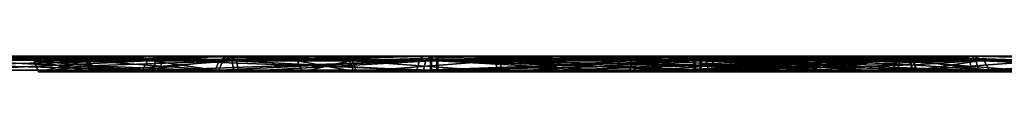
# Model space of a CAD drawing. Header units: millimetres. Extents: x -150 to 150, y -85 to 1149.
# Tile 604 of 656: x -56.286 to -54.4183, y 1014.37 to 1014.4. Entities that reach past the tile are written whole.
import ezdxf

# ---------------------------------------------------------------- set-up
doc = ezdxf.new("R2010")
doc.units = ezdxf.units.MM
doc.header["$LTSCALE"] = 21.359881
for name, color, linetype in [('4618', 7, 'CONTINUOUS'), ('4619', 7, 'CONTINUOUS'), ('4620', 7, 'CONTINUOUS'), ('4621', 7, 'CONTINUOUS'), ('4622', 7, 'CONTINUOUS'), ('4623', 7, 'CONTINUOUS'), ('4624', 7, 'CONTINUOUS'), ('4625', 7, 'CONTINUOUS'), ('4659', 7, 'CONTINUOUS'), ('4660', 7, 'CONTINUOUS'), ('4661', 7, 'CONTINUOUS'), ('4662', 7, 'CONTINUOUS'), ('4663', 7, 'CONTINUOUS'), ('4664', 7, 'CONTINUOUS'), ('4665', 7, 'CONTINUOUS'), ('4666', 7, 'CONTINUOUS'), ('8841', 7, 'CONTINUOUS'), ('8842', 7, 'CONTINUOUS'), ('8843', 7, 'CONTINUOUS'), ('8844', 7, 'CONTINUOUS'), ('8845', 7, 'CONTINUOUS'), ('8846', 7, 'CONTINUOUS'), ('8847', 7, 'CONTINUOUS'), ('8848', 7, 'CONTINUOUS')]:
    doc.layers.add(name, color=color, linetype=linetype)

msp = doc.modelspace()

# ---------------------------------------------------------------- linework, layer by layer
at = {"layer": '4618', "linetype": 'CONTINUOUS'}
for points in [[(-56.2588, 1014.3912, 203.8661), (-56.1596, 1014.3912, 204.2462), (-56.25, 1014.37, 203.8662), (-56.2588, 1014.3912, 203.8661)], [(-56.1546, 1014.3912, 203.4874), (-56.2588, 1014.3912, 203.8661), (-56.147, 1014.37, 203.4918), (-56.1546, 1014.3912, 203.4874)], [(-56.147, 1014.37, 203.4918), (-56.2588, 1014.3912, 203.8661), (-56.25, 1014.37, 203.8662), (-56.147, 1014.37, 203.4918)], [(-56.1596, 1014.3912, 204.2462), (-56.154, 1014.3815, 204.243), (-56.25, 1014.37, 203.8662), (-56.1596, 1014.3912, 204.2462)], [(-55.875, 1014.3912, 203.2115), (-56.1546, 1014.3912, 203.4874), (-55.8707, 1014.37, 203.2192), (-55.875, 1014.3912, 203.2115)], [(-55.8707, 1014.37, 203.2192), (-56.1546, 1014.3912, 203.4874), (-56.147, 1014.37, 203.4918), (-55.8707, 1014.37, 203.2192)], [(-55.4949, 1014.3912, 203.1124), (-55.875, 1014.3912, 203.2115), (-55.495, 1014.37, 203.1212), (-55.4949, 1014.3912, 203.1124)], [(-55.495, 1014.37, 203.1212), (-55.875, 1014.3912, 203.2115), (-55.8707, 1014.37, 203.2192), (-55.495, 1014.37, 203.1212)], [(-55.1207, 1014.37, 203.2242), (-55.4949, 1014.3912, 203.1124), (-55.495, 1014.37, 203.1212), (-55.1207, 1014.37, 203.2242)], [(-55.1162, 1014.3912, 203.2166), (-55.4949, 1014.3912, 203.1124), (-55.1207, 1014.37, 203.2242), (-55.1162, 1014.3912, 203.2166)], [(-54.848, 1014.37, 203.5005), (-55.1162, 1014.3912, 203.2166), (-55.1207, 1014.37, 203.2242), (-54.848, 1014.37, 203.5005)], [(-54.8404, 1014.3912, 203.4962), (-55.1162, 1014.3912, 203.2166), (-54.846, 1014.3815, 203.4994), (-54.8404, 1014.3912, 203.4962)], [(-54.846, 1014.3815, 203.4994), (-55.1162, 1014.3912, 203.2166), (-54.848, 1014.37, 203.5005), (-54.846, 1014.3815, 203.4994)], [(-56.154, 1014.3815, 204.243), (-56.152, 1014.37, 204.2418), (-56.25, 1014.37, 203.8662), (-56.154, 1014.3815, 204.243)]]:
    msp.add_3dface(points, dxfattribs=at)
at = {"layer": '4619', "linetype": 'CONTINUOUS'}
for points in [[(-56.2588, 1014.3912, 203.8661), (-56.1546, 1014.3912, 203.4874), (-56.28, 1014.4, 203.8658), (-56.2588, 1014.3912, 203.8661)], [(-56.1781, 1014.4, 204.2567), (-56.2588, 1014.3912, 203.8661), (-56.28, 1014.4, 203.8658), (-56.1781, 1014.4, 204.2567)], [(-56.28, 1014.4, 203.8658), (-56.1546, 1014.3912, 203.4874), (-56.1736, 1014.4, 203.4779), (-56.28, 1014.4, 203.8658)], [(-56.2588, 1014.3912, 203.8661), (-56.1781, 1014.4, 204.2567), (-56.1681, 1014.3977, 204.251), (-56.2588, 1014.3912, 203.8661)], [(-56.1596, 1014.3912, 204.2462), (-56.2588, 1014.3912, 203.8661), (-56.1681, 1014.3977, 204.251), (-56.1596, 1014.3912, 204.2462)], [(-56.1736, 1014.4, 203.4779), (-56.1546, 1014.3912, 203.4874), (-55.8866, 1014.4, 203.1937), (-56.1736, 1014.4, 203.4779)], [(-56.1546, 1014.3912, 203.4874), (-55.875, 1014.3912, 203.2115), (-55.8866, 1014.4, 203.1937), (-56.1546, 1014.3912, 203.4874)], [(-55.8866, 1014.4, 203.1937), (-55.875, 1014.3912, 203.2115), (-55.4969, 1014.4, 203.0912), (-55.8866, 1014.4, 203.1937)], [(-55.875, 1014.3912, 203.2115), (-55.4949, 1014.3912, 203.1124), (-55.4969, 1014.4, 203.0912), (-55.875, 1014.3912, 203.2115)], [(-55.4969, 1014.4, 203.0912), (-55.4949, 1014.3912, 203.1124), (-55.1076, 1014.4, 203.1971), (-55.4969, 1014.4, 203.0912)], [(-55.4949, 1014.3912, 203.1124), (-55.1162, 1014.3912, 203.2166), (-55.1076, 1014.4, 203.1971), (-55.4949, 1014.3912, 203.1124)], [(-55.1162, 1014.3912, 203.2166), (-54.8404, 1014.3912, 203.4962), (-54.9455, 1014.4, 203.3226), (-55.1162, 1014.3912, 203.2166)], [(-55.1076, 1014.4, 203.1971), (-55.1162, 1014.3912, 203.2166), (-54.9455, 1014.4, 203.3226), (-55.1076, 1014.4, 203.1971)], [(-54.9455, 1014.4, 203.3226), (-54.8404, 1014.3912, 203.4962), (-54.8319, 1014.3977, 203.4914), (-54.9455, 1014.4, 203.3226)], [(-54.8219, 1014.4, 203.4857), (-54.9455, 1014.4, 203.3226), (-54.8319, 1014.3977, 203.4914), (-54.8219, 1014.4, 203.4857)]]:
    msp.add_3dface(points, dxfattribs=at)
at = {"layer": '4620', "linetype": 'CONTINUOUS'}
for points in [[(-56.154, 1014.3815, 204.243), (-56.1596, 1014.3912, 204.2462), (-55.8838, 1014.3912, 204.5258), (-56.154, 1014.3815, 204.243)], [(-56.152, 1014.37, 204.2418), (-56.154, 1014.3815, 204.243), (-55.8838, 1014.3912, 204.5258), (-56.152, 1014.37, 204.2418)], [(-56.152, 1014.37, 204.2418), (-55.8838, 1014.3912, 204.5258), (-55.8793, 1014.37, 204.5182), (-56.152, 1014.37, 204.2418)], [(-55.8838, 1014.3912, 204.5258), (-55.5051, 1014.3912, 204.63), (-55.8793, 1014.37, 204.5182), (-55.8838, 1014.3912, 204.5258)], [(-55.8793, 1014.37, 204.5182), (-55.5051, 1014.3912, 204.63), (-55.505, 1014.37, 204.6212), (-55.8793, 1014.37, 204.5182)], [(-55.5051, 1014.3912, 204.63), (-55.125, 1014.3912, 204.5308), (-55.505, 1014.37, 204.6212), (-55.5051, 1014.3912, 204.63)], [(-55.505, 1014.37, 204.6212), (-55.125, 1014.3912, 204.5308), (-55.1293, 1014.37, 204.5232), (-55.505, 1014.37, 204.6212)], [(-55.125, 1014.3912, 204.5308), (-54.8454, 1014.3912, 204.255), (-55.1293, 1014.37, 204.5232), (-55.125, 1014.3912, 204.5308)], [(-55.1293, 1014.37, 204.5232), (-54.8454, 1014.3912, 204.255), (-54.853, 1014.37, 204.2505), (-55.1293, 1014.37, 204.5232)], [(-54.8454, 1014.3912, 204.255), (-54.7412, 1014.3912, 203.8763), (-54.853, 1014.37, 204.2505), (-54.8454, 1014.3912, 204.255)], [(-54.853, 1014.37, 204.2505), (-54.7412, 1014.3912, 203.8763), (-54.75, 1014.37, 203.8762), (-54.853, 1014.37, 204.2505)], [(-54.8404, 1014.3912, 203.4962), (-54.846, 1014.3815, 203.4994), (-54.75, 1014.37, 203.8762), (-54.8404, 1014.3912, 203.4962)], [(-54.7412, 1014.3912, 203.8763), (-54.8404, 1014.3912, 203.4962), (-54.75, 1014.37, 203.8762), (-54.7412, 1014.3912, 203.8763)], [(-54.846, 1014.3815, 203.4994), (-54.848, 1014.37, 203.5005), (-54.75, 1014.37, 203.8762), (-54.846, 1014.3815, 203.4994)]]:
    msp.add_3dface(points, dxfattribs=at)
at = {"layer": '4621', "linetype": 'CONTINUOUS'}
for points in [[(-56.1681, 1014.3977, 204.251), (-56.1781, 1014.4, 204.2567), (-56.0545, 1014.4, 204.4198), (-56.1681, 1014.3977, 204.251)], [(-56.1596, 1014.3912, 204.2462), (-56.1681, 1014.3977, 204.251), (-56.0545, 1014.4, 204.4198), (-56.1596, 1014.3912, 204.2462)], [(-55.8838, 1014.3912, 204.5258), (-56.1596, 1014.3912, 204.2462), (-56.0545, 1014.4, 204.4198), (-55.8838, 1014.3912, 204.5258)], [(-55.8924, 1014.4, 204.5453), (-55.8838, 1014.3912, 204.5258), (-56.0545, 1014.4, 204.4198), (-55.8924, 1014.4, 204.5453)], [(-55.5051, 1014.3912, 204.63), (-55.8838, 1014.3912, 204.5258), (-55.8924, 1014.4, 204.5453), (-55.5051, 1014.3912, 204.63)], [(-55.5031, 1014.4, 204.6512), (-55.5051, 1014.3912, 204.63), (-55.8924, 1014.4, 204.5453), (-55.5031, 1014.4, 204.6512)], [(-55.125, 1014.3912, 204.5308), (-55.5051, 1014.3912, 204.63), (-55.5031, 1014.4, 204.6512), (-55.125, 1014.3912, 204.5308)], [(-55.1134, 1014.4, 204.5486), (-55.125, 1014.3912, 204.5308), (-55.5031, 1014.4, 204.6512), (-55.1134, 1014.4, 204.5486)], [(-54.8454, 1014.3912, 204.255), (-55.125, 1014.3912, 204.5308), (-55.1134, 1014.4, 204.5486), (-54.8454, 1014.3912, 204.255)], [(-54.8264, 1014.4, 204.2645), (-54.8454, 1014.3912, 204.255), (-55.1134, 1014.4, 204.5486), (-54.8264, 1014.4, 204.2645)], [(-54.7412, 1014.3912, 203.8763), (-54.8454, 1014.3912, 204.255), (-54.72, 1014.4, 203.8765), (-54.7412, 1014.3912, 203.8763)], [(-54.72, 1014.4, 203.8765), (-54.8454, 1014.3912, 204.255), (-54.8264, 1014.4, 204.2645), (-54.72, 1014.4, 203.8765)], [(-54.8319, 1014.3977, 203.4914), (-54.8404, 1014.3912, 203.4962), (-54.7412, 1014.3912, 203.8763), (-54.8319, 1014.3977, 203.4914)], [(-54.8219, 1014.4, 203.4857), (-54.8319, 1014.3977, 203.4914), (-54.7412, 1014.3912, 203.8763), (-54.8219, 1014.4, 203.4857)], [(-54.8219, 1014.4, 203.4857), (-54.7412, 1014.3912, 203.8763), (-54.72, 1014.4, 203.8765), (-54.8219, 1014.4, 203.4857)]]:
    msp.add_3dface(points, dxfattribs=at)
at = {"layer": '4622', "linetype": 'CONTINUOUS'}
for points in [[(-56.3998, 1014.3923, 203.3436), (-56.0155, 1014.3923, 202.9644), (-56.4083, 1014.3733, 203.3387), (-56.3998, 1014.3923, 203.3436)], [(-56.4083, 1014.3733, 203.3387), (-56.0155, 1014.3923, 202.9644), (-56.0203, 1014.3733, 202.9559), (-56.4083, 1014.3733, 203.3387)], [(-56.0155, 1014.3923, 202.9644), (-55.493, 1014.3923, 202.8281), (-56.0203, 1014.3733, 202.9559), (-56.0155, 1014.3923, 202.9644)], [(-56.0203, 1014.3733, 202.9559), (-55.493, 1014.3923, 202.8281), (-55.493, 1014.3733, 202.8183), (-56.0203, 1014.3733, 202.9559)], [(-55.493, 1014.3923, 202.8281), (-54.9724, 1014.3923, 202.9713), (-55.493, 1014.3733, 202.8183), (-55.493, 1014.3923, 202.8281)], [(-55.493, 1014.3733, 202.8183), (-54.9724, 1014.3923, 202.9713), (-54.9675, 1014.3733, 202.9629), (-55.493, 1014.3733, 202.8183)], [(-54.9724, 1014.3923, 202.9713), (-54.5932, 1014.3923, 203.3557), (-54.9675, 1014.3733, 202.9629), (-54.9724, 1014.3923, 202.9713)], [(-54.5932, 1014.3923, 203.3557), (-54.5874, 1014.3837, 203.3524), (-54.9675, 1014.3733, 202.9629), (-54.5932, 1014.3923, 203.3557)], [(-54.5874, 1014.3837, 203.3524), (-54.5847, 1014.3733, 203.3508), (-54.9675, 1014.3733, 202.9629), (-54.5874, 1014.3837, 203.3524)]]:
    msp.add_3dface(points, dxfattribs=at)
at = {"layer": '4623', "linetype": 'CONTINUOUS'}
for points in [[(-56.0155, 1014.3923, 202.9644), (-56.3998, 1014.3923, 203.3436), (-56.3812, 1014.4, 203.3514), (-56.0155, 1014.3923, 202.9644)], [(-56.0049, 1014.4, 202.9814), (-56.0155, 1014.3923, 202.9644), (-56.3812, 1014.4, 203.3514), (-56.0049, 1014.4, 202.9814)], [(-55.493, 1014.3923, 202.8281), (-56.0155, 1014.3923, 202.9644), (-56.0049, 1014.4, 202.9814), (-55.493, 1014.3923, 202.8281)], [(-55.4929, 1014.4, 202.8481), (-55.493, 1014.3923, 202.8281), (-56.0049, 1014.4, 202.9814), (-55.4929, 1014.4, 202.8481)], [(-54.9724, 1014.3923, 202.9713), (-55.493, 1014.3923, 202.8281), (-54.9831, 1014.4, 202.9883), (-54.9724, 1014.3923, 202.9713)], [(-54.9831, 1014.4, 202.9883), (-55.493, 1014.3923, 202.8281), (-55.4929, 1014.4, 202.8481), (-54.9831, 1014.4, 202.9883)], [(-54.6106, 1014.4, 203.3656), (-54.9724, 1014.3923, 202.9713), (-54.9831, 1014.4, 202.9883), (-54.6106, 1014.4, 203.3656)], [(-54.9724, 1014.3923, 202.9713), (-54.6106, 1014.4, 203.3656), (-54.6013, 1014.398, 203.3603), (-54.9724, 1014.3923, 202.9713)], [(-54.5932, 1014.3923, 203.3557), (-54.9724, 1014.3923, 202.9713), (-54.6013, 1014.398, 203.3603), (-54.5932, 1014.3923, 203.3557)]]:
    msp.add_3dface(points, dxfattribs=at)
at = {"layer": '4624', "linetype": 'CONTINUOUS'}
for points in [[(-56.4068, 1014.3923, 204.3867), (-56.4126, 1014.3837, 204.39), (-56.0325, 1014.3733, 204.7795), (-56.4068, 1014.3923, 204.3867)], [(-56.0276, 1014.3923, 204.771), (-56.4068, 1014.3923, 204.3867), (-56.0325, 1014.3733, 204.7795), (-56.0276, 1014.3923, 204.771)], [(-55.507, 1014.3733, 204.924), (-56.0276, 1014.3923, 204.771), (-56.0325, 1014.3733, 204.7795), (-55.507, 1014.3733, 204.924)], [(-55.507, 1014.3923, 204.9143), (-56.0276, 1014.3923, 204.771), (-55.507, 1014.3733, 204.924), (-55.507, 1014.3923, 204.9143)], [(-54.9845, 1014.3923, 204.778), (-55.507, 1014.3923, 204.9143), (-54.9797, 1014.3733, 204.7865), (-54.9845, 1014.3923, 204.778)], [(-54.9797, 1014.3733, 204.7865), (-55.507, 1014.3923, 204.9143), (-55.507, 1014.3733, 204.924), (-54.9797, 1014.3733, 204.7865)], [(-54.6002, 1014.3923, 204.3988), (-54.9845, 1014.3923, 204.778), (-54.5917, 1014.3733, 204.4037), (-54.6002, 1014.3923, 204.3988)], [(-54.5917, 1014.3733, 204.4037), (-54.9845, 1014.3923, 204.778), (-54.9797, 1014.3733, 204.7865), (-54.5917, 1014.3733, 204.4037)], [(-54.4569, 1014.3923, 203.8781), (-54.6002, 1014.3923, 204.3988), (-54.4471, 1014.3733, 203.8782), (-54.4569, 1014.3923, 203.8781)], [(-54.4471, 1014.3733, 203.8782), (-54.6002, 1014.3923, 204.3988), (-54.5917, 1014.3733, 204.4037), (-54.4471, 1014.3733, 203.8782)], [(-54.5874, 1014.3837, 203.3524), (-54.5932, 1014.3923, 203.3557), (-54.4569, 1014.3923, 203.8781), (-54.5874, 1014.3837, 203.3524)], [(-54.5847, 1014.3733, 203.3508), (-54.5874, 1014.3837, 203.3524), (-54.4569, 1014.3923, 203.8781), (-54.5847, 1014.3733, 203.3508)], [(-54.5847, 1014.3733, 203.3508), (-54.4569, 1014.3923, 203.8781), (-54.4471, 1014.3733, 203.8782), (-54.5847, 1014.3733, 203.3508)], [(-56.4126, 1014.3837, 204.39), (-56.4153, 1014.3733, 204.3915), (-56.0325, 1014.3733, 204.7795), (-56.4126, 1014.3837, 204.39)]]:
    msp.add_3dface(points, dxfattribs=at)
at = {"layer": '4625', "linetype": 'CONTINUOUS'}
for points in [[(-56.3987, 1014.398, 204.3821), (-56.4068, 1014.3923, 204.3867), (-56.0276, 1014.3923, 204.771), (-56.3987, 1014.398, 204.3821)], [(-56.3894, 1014.4, 204.3768), (-56.3987, 1014.398, 204.3821), (-56.0276, 1014.3923, 204.771), (-56.3894, 1014.4, 204.3768)], [(-56.3894, 1014.4, 204.3768), (-56.0276, 1014.3923, 204.771), (-56.0169, 1014.4, 204.7541), (-56.3894, 1014.4, 204.3768)], [(-56.0276, 1014.3923, 204.771), (-55.507, 1014.3923, 204.9143), (-56.0169, 1014.4, 204.7541), (-56.0276, 1014.3923, 204.771)], [(-56.0169, 1014.4, 204.7541), (-55.507, 1014.3923, 204.9143), (-55.5071, 1014.4, 204.8942), (-56.0169, 1014.4, 204.7541)], [(-55.5071, 1014.4, 204.8942), (-55.507, 1014.3923, 204.9143), (-54.9951, 1014.4, 204.761), (-55.5071, 1014.4, 204.8942)], [(-55.507, 1014.3923, 204.9143), (-54.9845, 1014.3923, 204.778), (-54.9951, 1014.4, 204.761), (-55.507, 1014.3923, 204.9143)], [(-54.9951, 1014.4, 204.761), (-54.9845, 1014.3923, 204.778), (-54.6188, 1014.4, 204.391), (-54.9951, 1014.4, 204.761)], [(-54.9845, 1014.3923, 204.778), (-54.6002, 1014.3923, 204.3988), (-54.6188, 1014.4, 204.391), (-54.9845, 1014.3923, 204.778)], [(-54.6188, 1014.4, 204.391), (-54.6002, 1014.3923, 204.3988), (-54.477, 1014.4, 203.8814), (-54.6188, 1014.4, 204.391)], [(-54.6013, 1014.398, 203.3603), (-54.6106, 1014.4, 203.3656), (-54.5097, 1014.4, 203.6145), (-54.6013, 1014.398, 203.3603)], [(-54.5932, 1014.3923, 203.3557), (-54.6013, 1014.398, 203.3603), (-54.5097, 1014.4, 203.6145), (-54.5932, 1014.3923, 203.3557)], [(-54.6002, 1014.3923, 204.3988), (-54.4569, 1014.3923, 203.8781), (-54.477, 1014.4, 203.8814), (-54.6002, 1014.3923, 204.3988)], [(-54.4569, 1014.3923, 203.8781), (-54.5932, 1014.3923, 203.3557), (-54.5097, 1014.4, 203.6145), (-54.4569, 1014.3923, 203.8781)], [(-54.477, 1014.4, 203.8814), (-54.4569, 1014.3923, 203.8781), (-54.5097, 1014.4, 203.6145), (-54.477, 1014.4, 203.8814)]]:
    msp.add_3dface(points, dxfattribs=at)
at = {"layer": '4659', "linetype": 'CONTINUOUS'}
for points in [[(-56.2588, 1014.3912, 396.1237), (-56.1596, 1014.3912, 396.5038), (-56.25, 1014.37, 396.1238), (-56.2588, 1014.3912, 396.1237)], [(-56.1546, 1014.3912, 395.745), (-56.2588, 1014.3912, 396.1237), (-56.149, 1014.3815, 395.7483), (-56.1546, 1014.3912, 395.745)], [(-56.149, 1014.3815, 395.7483), (-56.2588, 1014.3912, 396.1237), (-56.147, 1014.37, 395.7495), (-56.149, 1014.3815, 395.7483)], [(-56.147, 1014.37, 395.7495), (-56.2588, 1014.3912, 396.1237), (-56.25, 1014.37, 396.1238), (-56.147, 1014.37, 395.7495)], [(-56.25, 1014.37, 396.1238), (-56.1596, 1014.3912, 396.5038), (-56.152, 1014.37, 396.4995), (-56.25, 1014.37, 396.1238)], [(-56.1596, 1014.3912, 396.5038), (-55.8838, 1014.3912, 396.7834), (-56.152, 1014.37, 396.4995), (-56.1596, 1014.3912, 396.5038)], [(-56.152, 1014.37, 396.4995), (-55.8838, 1014.3912, 396.7834), (-55.8793, 1014.37, 396.7758), (-56.152, 1014.37, 396.4995)], [(-55.8838, 1014.3912, 396.7834), (-55.5051, 1014.3912, 396.8876), (-55.8793, 1014.37, 396.7758), (-55.8838, 1014.3912, 396.7834)], [(-55.8793, 1014.37, 396.7758), (-55.5051, 1014.3912, 396.8876), (-55.505, 1014.37, 396.8788), (-55.8793, 1014.37, 396.7758)], [(-55.5051, 1014.3912, 396.8876), (-55.125, 1014.3912, 396.7885), (-55.505, 1014.37, 396.8788), (-55.5051, 1014.3912, 396.8876)], [(-55.505, 1014.37, 396.8788), (-55.125, 1014.3912, 396.7885), (-55.1293, 1014.37, 396.7808), (-55.505, 1014.37, 396.8788)], [(-54.8454, 1014.3912, 396.5126), (-54.851, 1014.3815, 396.5093), (-55.1293, 1014.37, 396.7808), (-54.8454, 1014.3912, 396.5126)], [(-55.125, 1014.3912, 396.7885), (-54.8454, 1014.3912, 396.5126), (-55.1293, 1014.37, 396.7808), (-55.125, 1014.3912, 396.7885)], [(-54.851, 1014.3815, 396.5093), (-54.853, 1014.37, 396.5082), (-55.1293, 1014.37, 396.7808), (-54.851, 1014.3815, 396.5093)]]:
    msp.add_3dface(points, dxfattribs=at)
at = {"layer": '4660', "linetype": 'CONTINUOUS'}
for points in [[(-56.1596, 1014.3912, 396.5038), (-56.2588, 1014.3912, 396.1237), (-56.28, 1014.4, 396.1261), (-56.1596, 1014.3912, 396.5038)], [(-56.1771, 1014.4, 396.5161), (-56.1596, 1014.3912, 396.5038), (-56.28, 1014.4, 396.1261), (-56.1771, 1014.4, 396.5161)], [(-56.28, 1014.4, 396.1261), (-56.2588, 1014.3912, 396.1237), (-56.2523, 1014.4, 395.9229), (-56.28, 1014.4, 396.1261)], [(-56.2588, 1014.3912, 396.1237), (-56.1546, 1014.3912, 395.745), (-56.2523, 1014.4, 395.9229), (-56.2588, 1014.3912, 396.1237)], [(-56.2523, 1014.4, 395.9229), (-56.1546, 1014.3912, 395.745), (-56.163, 1014.3977, 395.7401), (-56.2523, 1014.4, 395.9229)], [(-56.1729, 1014.4, 395.7343), (-56.2523, 1014.4, 395.9229), (-56.163, 1014.3977, 395.7401), (-56.1729, 1014.4, 395.7343)], [(-55.8838, 1014.3912, 396.7834), (-56.1596, 1014.3912, 396.5038), (-56.1771, 1014.4, 396.5161), (-55.8838, 1014.3912, 396.7834)], [(-55.8934, 1014.4, 396.8024), (-55.8838, 1014.3912, 396.7834), (-56.1771, 1014.4, 396.5161), (-55.8934, 1014.4, 396.8024)], [(-55.5051, 1014.3912, 396.8876), (-55.8838, 1014.3912, 396.7834), (-55.8934, 1014.4, 396.8024), (-55.5051, 1014.3912, 396.8876)], [(-55.5038, 1014.4, 396.9088), (-55.5051, 1014.3912, 396.8876), (-55.8934, 1014.4, 396.8024), (-55.5038, 1014.4, 396.9088)], [(-55.125, 1014.3912, 396.7885), (-55.5051, 1014.3912, 396.8876), (-55.1147, 1014.4, 396.807), (-55.125, 1014.3912, 396.7885)], [(-55.1147, 1014.4, 396.807), (-55.5051, 1014.3912, 396.8876), (-55.5038, 1014.4, 396.9088), (-55.1147, 1014.4, 396.807)], [(-54.8271, 1014.4, 396.5233), (-55.125, 1014.3912, 396.7885), (-55.1147, 1014.4, 396.807), (-54.8271, 1014.4, 396.5233)], [(-55.125, 1014.3912, 396.7885), (-54.8271, 1014.4, 396.5233), (-54.837, 1014.3977, 396.5175), (-55.125, 1014.3912, 396.7885)], [(-54.8454, 1014.3912, 396.5126), (-55.125, 1014.3912, 396.7885), (-54.837, 1014.3977, 396.5175), (-54.8454, 1014.3912, 396.5126)]]:
    msp.add_3dface(points, dxfattribs=at)
at = {"layer": '4661', "linetype": 'CONTINUOUS'}
for points in [[(-56.1546, 1014.3912, 395.745), (-56.149, 1014.3815, 395.7483), (-55.8707, 1014.37, 395.4768), (-56.1546, 1014.3912, 395.745)], [(-55.875, 1014.3912, 395.4692), (-56.1546, 1014.3912, 395.745), (-55.8707, 1014.37, 395.4768), (-55.875, 1014.3912, 395.4692)], [(-55.4949, 1014.3912, 395.37), (-55.875, 1014.3912, 395.4692), (-55.495, 1014.37, 395.3788), (-55.4949, 1014.3912, 395.37)], [(-55.495, 1014.37, 395.3788), (-55.875, 1014.3912, 395.4692), (-55.8707, 1014.37, 395.4768), (-55.495, 1014.37, 395.3788)], [(-55.1207, 1014.37, 395.4818), (-55.4949, 1014.3912, 395.37), (-55.495, 1014.37, 395.3788), (-55.1207, 1014.37, 395.4818)], [(-55.1162, 1014.3912, 395.4742), (-55.4949, 1014.3912, 395.37), (-55.1207, 1014.37, 395.4818), (-55.1162, 1014.3912, 395.4742)], [(-54.848, 1014.37, 395.7582), (-55.1162, 1014.3912, 395.4742), (-55.1207, 1014.37, 395.4818), (-54.848, 1014.37, 395.7582)], [(-54.8404, 1014.3912, 395.7538), (-55.1162, 1014.3912, 395.4742), (-54.848, 1014.37, 395.7582), (-54.8404, 1014.3912, 395.7538)], [(-54.853, 1014.37, 396.5082), (-54.851, 1014.3815, 396.5093), (-54.7412, 1014.3912, 396.1339), (-54.853, 1014.37, 396.5082)], [(-54.853, 1014.37, 396.5082), (-54.7412, 1014.3912, 396.1339), (-54.75, 1014.37, 396.1338), (-54.853, 1014.37, 396.5082)], [(-54.851, 1014.3815, 396.5093), (-54.8454, 1014.3912, 396.5126), (-54.7412, 1014.3912, 396.1339), (-54.851, 1014.3815, 396.5093)], [(-54.75, 1014.37, 396.1338), (-54.8404, 1014.3912, 395.7538), (-54.848, 1014.37, 395.7582), (-54.75, 1014.37, 396.1338)], [(-54.7412, 1014.3912, 396.1339), (-54.8404, 1014.3912, 395.7538), (-54.75, 1014.37, 396.1338), (-54.7412, 1014.3912, 396.1339)], [(-56.149, 1014.3815, 395.7483), (-56.147, 1014.37, 395.7495), (-55.8707, 1014.37, 395.4768), (-56.149, 1014.3815, 395.7483)]]:
    msp.add_3dface(points, dxfattribs=at)
at = {"layer": '4662', "linetype": 'CONTINUOUS'}
for points in [[(-56.1729, 1014.4, 395.7343), (-56.163, 1014.3977, 395.7401), (-55.875, 1014.3912, 395.4692), (-56.1729, 1014.4, 395.7343)], [(-56.1729, 1014.4, 395.7343), (-55.875, 1014.3912, 395.4692), (-55.8853, 1014.4, 395.4507), (-56.1729, 1014.4, 395.7343)], [(-56.163, 1014.3977, 395.7401), (-56.1546, 1014.3912, 395.745), (-55.875, 1014.3912, 395.4692), (-56.163, 1014.3977, 395.7401)], [(-55.875, 1014.3912, 395.4692), (-55.4949, 1014.3912, 395.37), (-55.8853, 1014.4, 395.4507), (-55.875, 1014.3912, 395.4692)], [(-55.8853, 1014.4, 395.4507), (-55.4949, 1014.3912, 395.37), (-55.4962, 1014.4, 395.3488), (-55.8853, 1014.4, 395.4507)], [(-55.4962, 1014.4, 395.3488), (-55.4949, 1014.3912, 395.37), (-55.1066, 1014.4, 395.4553), (-55.4962, 1014.4, 395.3488)], [(-55.4949, 1014.3912, 395.37), (-55.1162, 1014.3912, 395.4742), (-55.1066, 1014.4, 395.4553), (-55.4949, 1014.3912, 395.37)], [(-55.1162, 1014.3912, 395.4742), (-54.8404, 1014.3912, 395.7538), (-54.8229, 1014.4, 395.7415), (-55.1162, 1014.3912, 395.4742)], [(-55.1066, 1014.4, 395.4553), (-55.1162, 1014.3912, 395.4742), (-54.8229, 1014.4, 395.7415), (-55.1066, 1014.4, 395.4553)], [(-54.8454, 1014.3912, 396.5126), (-54.837, 1014.3977, 396.5175), (-54.7477, 1014.4, 396.3347), (-54.8454, 1014.3912, 396.5126)], [(-54.7412, 1014.3912, 396.1339), (-54.8454, 1014.3912, 396.5126), (-54.7477, 1014.4, 396.3347), (-54.7412, 1014.3912, 396.1339)], [(-54.8404, 1014.3912, 395.7538), (-54.7412, 1014.3912, 396.1339), (-54.72, 1014.4, 396.1316), (-54.8404, 1014.3912, 395.7538)], [(-54.8229, 1014.4, 395.7415), (-54.8404, 1014.3912, 395.7538), (-54.72, 1014.4, 396.1316), (-54.8229, 1014.4, 395.7415)], [(-54.837, 1014.3977, 396.5175), (-54.8271, 1014.4, 396.5233), (-54.7477, 1014.4, 396.3347), (-54.837, 1014.3977, 396.5175)], [(-54.72, 1014.4, 396.1316), (-54.7412, 1014.3912, 396.1339), (-54.7477, 1014.4, 396.3347), (-54.72, 1014.4, 396.1316)]]:
    msp.add_3dface(points, dxfattribs=at)
at = {"layer": '4663', "linetype": 'CONTINUOUS'}
for points in [[(-56.0325, 1014.3733, 397.0371), (-56.4068, 1014.3923, 396.6443), (-56.4153, 1014.3733, 396.6492), (-56.0325, 1014.3733, 397.0371)], [(-56.0276, 1014.3923, 397.0287), (-56.4068, 1014.3923, 396.6443), (-56.0325, 1014.3733, 397.0371), (-56.0276, 1014.3923, 397.0287)], [(-55.507, 1014.3733, 397.1817), (-56.0276, 1014.3923, 397.0287), (-56.0325, 1014.3733, 397.0371), (-55.507, 1014.3733, 397.1817)], [(-55.507, 1014.3923, 397.1719), (-56.0276, 1014.3923, 397.0287), (-55.507, 1014.3733, 397.1817), (-55.507, 1014.3923, 397.1719)], [(-54.9845, 1014.3923, 397.0356), (-55.507, 1014.3923, 397.1719), (-54.9797, 1014.3733, 397.0441), (-54.9845, 1014.3923, 397.0356)], [(-54.9797, 1014.3733, 397.0441), (-55.507, 1014.3923, 397.1719), (-55.507, 1014.3733, 397.1817), (-54.9797, 1014.3733, 397.0441)], [(-54.6002, 1014.3923, 396.6564), (-54.9845, 1014.3923, 397.0356), (-54.5944, 1014.3837, 396.6598), (-54.6002, 1014.3923, 396.6564)], [(-54.5944, 1014.3837, 396.6598), (-54.9845, 1014.3923, 397.0356), (-54.5917, 1014.3733, 396.6613), (-54.5944, 1014.3837, 396.6598)], [(-54.5917, 1014.3733, 396.6613), (-54.9845, 1014.3923, 397.0356), (-54.9797, 1014.3733, 397.0441), (-54.5917, 1014.3733, 396.6613)]]:
    msp.add_3dface(points, dxfattribs=at)
at = {"layer": '4664', "linetype": 'CONTINUOUS'}
for points in [[(-56.4068, 1014.3923, 396.6443), (-56.0276, 1014.3923, 397.0287), (-56.0181, 1014.4, 397.011), (-56.4068, 1014.3923, 396.6443)], [(-56.3895, 1014.4, 396.6342), (-56.4068, 1014.3923, 396.6443), (-56.0181, 1014.4, 397.011), (-56.3895, 1014.4, 396.6342)], [(-56.0276, 1014.3923, 397.0287), (-55.507, 1014.3923, 397.1719), (-55.5096, 1014.4, 397.1518), (-56.0276, 1014.3923, 397.0287)], [(-56.0181, 1014.4, 397.011), (-56.0276, 1014.3923, 397.0287), (-55.5096, 1014.4, 397.1518), (-56.0181, 1014.4, 397.011)], [(-55.5096, 1014.4, 397.1518), (-55.507, 1014.3923, 397.1719), (-54.9973, 1014.4, 397.0199), (-55.5096, 1014.4, 397.1518)], [(-55.507, 1014.3923, 397.1719), (-54.9845, 1014.3923, 397.0356), (-54.9973, 1014.4, 397.0199), (-55.507, 1014.3923, 397.1719)], [(-54.9973, 1014.4, 397.0199), (-54.9845, 1014.3923, 397.0356), (-54.7825, 1014.4, 396.8581), (-54.9973, 1014.4, 397.0199)], [(-54.9845, 1014.3923, 397.0356), (-54.6002, 1014.3923, 396.6564), (-54.7825, 1014.4, 396.8581), (-54.9845, 1014.3923, 397.0356)], [(-54.7825, 1014.4, 396.8581), (-54.6002, 1014.3923, 396.6564), (-54.6082, 1014.398, 396.6517), (-54.7825, 1014.4, 396.8581)], [(-54.6174, 1014.4, 396.6463), (-54.7825, 1014.4, 396.8581), (-54.6082, 1014.398, 396.6517), (-54.6174, 1014.4, 396.6463)]]:
    msp.add_3dface(points, dxfattribs=at)
at = {"layer": '4665', "linetype": 'CONTINUOUS'}
for points in [[(-56.4083, 1014.3733, 395.5963), (-56.4056, 1014.3837, 395.5979), (-56.0155, 1014.3923, 395.222), (-56.4083, 1014.3733, 395.5963)], [(-56.4083, 1014.3733, 395.5963), (-56.0155, 1014.3923, 395.222), (-56.0203, 1014.3733, 395.2135), (-56.4083, 1014.3733, 395.5963)], [(-56.4056, 1014.3837, 395.5979), (-56.3998, 1014.3923, 395.6012), (-56.0155, 1014.3923, 395.222), (-56.4056, 1014.3837, 395.5979)], [(-56.0155, 1014.3923, 395.222), (-55.493, 1014.3923, 395.0857), (-56.0203, 1014.3733, 395.2135), (-56.0155, 1014.3923, 395.222)], [(-56.0203, 1014.3733, 395.2135), (-55.493, 1014.3923, 395.0857), (-55.493, 1014.3733, 395.076), (-56.0203, 1014.3733, 395.2135)], [(-55.493, 1014.3923, 395.0857), (-54.9724, 1014.3923, 395.229), (-55.493, 1014.3733, 395.076), (-55.493, 1014.3923, 395.0857)], [(-55.493, 1014.3733, 395.076), (-54.9724, 1014.3923, 395.229), (-54.9675, 1014.3733, 395.2205), (-55.493, 1014.3733, 395.076)], [(-54.9724, 1014.3923, 395.229), (-54.5932, 1014.3923, 395.6133), (-54.9675, 1014.3733, 395.2205), (-54.9724, 1014.3923, 395.229)], [(-54.9675, 1014.3733, 395.2205), (-54.5932, 1014.3923, 395.6133), (-54.5847, 1014.3733, 395.6085), (-54.9675, 1014.3733, 395.2205)], [(-54.6002, 1014.3923, 396.6564), (-54.5944, 1014.3837, 396.6598), (-54.4471, 1014.3733, 396.1359), (-54.6002, 1014.3923, 396.6564)], [(-54.4569, 1014.3923, 396.1358), (-54.6002, 1014.3923, 396.6564), (-54.4471, 1014.3733, 396.1359), (-54.4569, 1014.3923, 396.1358)], [(-54.5932, 1014.3923, 395.6133), (-54.4569, 1014.3923, 396.1358), (-54.5847, 1014.3733, 395.6085), (-54.5932, 1014.3923, 395.6133)], [(-54.5847, 1014.3733, 395.6085), (-54.4569, 1014.3923, 396.1358), (-54.4471, 1014.3733, 396.1359), (-54.5847, 1014.3733, 395.6085)], [(-54.5944, 1014.3837, 396.6598), (-54.5917, 1014.3733, 396.6613), (-54.4471, 1014.3733, 396.1359), (-54.5944, 1014.3837, 396.6598)]]:
    msp.add_3dface(points, dxfattribs=at)
at = {"layer": '4666', "linetype": 'CONTINUOUS'}
for points in [[(-56.3998, 1014.3923, 395.6012), (-56.3918, 1014.398, 395.606), (-56.2175, 1014.4, 395.3995), (-56.3998, 1014.3923, 395.6012)], [(-56.0155, 1014.3923, 395.222), (-56.3998, 1014.3923, 395.6012), (-56.2175, 1014.4, 395.3995), (-56.0155, 1014.3923, 395.222)], [(-56.3918, 1014.398, 395.606), (-56.3826, 1014.4, 395.6114), (-56.2175, 1014.4, 395.3995), (-56.3918, 1014.398, 395.606)], [(-56.0027, 1014.4, 395.2378), (-56.0155, 1014.3923, 395.222), (-56.2175, 1014.4, 395.3995), (-56.0027, 1014.4, 395.2378)], [(-55.493, 1014.3923, 395.0857), (-56.0155, 1014.3923, 395.222), (-56.0027, 1014.4, 395.2378), (-55.493, 1014.3923, 395.0857)], [(-55.4904, 1014.4, 395.1058), (-55.493, 1014.3923, 395.0857), (-56.0027, 1014.4, 395.2378), (-55.4904, 1014.4, 395.1058)], [(-54.9724, 1014.3923, 395.229), (-55.493, 1014.3923, 395.0857), (-55.4904, 1014.4, 395.1058), (-54.9724, 1014.3923, 395.229)], [(-54.9819, 1014.4, 395.2466), (-54.9724, 1014.3923, 395.229), (-55.4904, 1014.4, 395.1058), (-54.9819, 1014.4, 395.2466)], [(-54.5932, 1014.3923, 395.6133), (-54.9724, 1014.3923, 395.229), (-54.9819, 1014.4, 395.2466), (-54.5932, 1014.3923, 395.6133)], [(-54.6105, 1014.4, 395.6234), (-54.5932, 1014.3923, 395.6133), (-54.9819, 1014.4, 395.2466), (-54.6105, 1014.4, 395.6234)], [(-54.6174, 1014.4, 396.6463), (-54.6082, 1014.398, 396.6517), (-54.4569, 1014.3923, 396.1358), (-54.6174, 1014.4, 396.6463)], [(-54.6174, 1014.4, 396.6463), (-54.4569, 1014.3923, 396.1358), (-54.477, 1014.4, 396.135), (-54.6174, 1014.4, 396.6463)], [(-54.477, 1014.4, 396.135), (-54.5932, 1014.3923, 395.6133), (-54.6105, 1014.4, 395.6234), (-54.477, 1014.4, 396.135)], [(-54.6082, 1014.398, 396.6517), (-54.6002, 1014.3923, 396.6564), (-54.4569, 1014.3923, 396.1358), (-54.6082, 1014.398, 396.6517)], [(-54.4569, 1014.3923, 396.1358), (-54.5932, 1014.3923, 395.6133), (-54.477, 1014.4, 396.135), (-54.4569, 1014.3923, 396.1358)]]:
    msp.add_3dface(points, dxfattribs=at)
at = {"layer": '8841', "linetype": 'CONTINUOUS'}
for points in [[(-55.7588, 1014.3912, 299.9949), (-55.6596, 1014.3912, 300.375), (-55.75, 1014.37, 299.995), (-55.7588, 1014.3912, 299.9949)], [(-55.6546, 1014.3912, 299.6162), (-55.7588, 1014.3912, 299.9949), (-55.647, 1014.37, 299.6207), (-55.6546, 1014.3912, 299.6162)], [(-55.647, 1014.37, 299.6207), (-55.7588, 1014.3912, 299.9949), (-55.75, 1014.37, 299.995), (-55.647, 1014.37, 299.6207)], [(-55.75, 1014.37, 299.995), (-55.6596, 1014.3912, 300.375), (-55.652, 1014.37, 300.3707), (-55.75, 1014.37, 299.995)], [(-55.6596, 1014.3912, 300.375), (-55.3838, 1014.3912, 300.6546), (-55.652, 1014.37, 300.3707), (-55.6596, 1014.3912, 300.375)], [(-55.375, 1014.3912, 299.3404), (-55.6546, 1014.3912, 299.6162), (-55.3707, 1014.37, 299.348), (-55.375, 1014.3912, 299.3404)], [(-55.3707, 1014.37, 299.348), (-55.6546, 1014.3912, 299.6162), (-55.647, 1014.37, 299.6207), (-55.3707, 1014.37, 299.348)], [(-55.652, 1014.37, 300.3707), (-55.3838, 1014.3912, 300.6546), (-55.3793, 1014.37, 300.647), (-55.652, 1014.37, 300.3707)], [(-55.3838, 1014.3912, 300.6546), (-55.0051, 1014.3912, 300.7588), (-55.3793, 1014.37, 300.647), (-55.3838, 1014.3912, 300.6546)], [(-55.0051, 1014.3912, 300.7588), (-55.005, 1014.3815, 300.7523), (-55.3793, 1014.37, 300.647), (-55.0051, 1014.3912, 300.7588)], [(-54.9949, 1014.3912, 299.2412), (-55.375, 1014.3912, 299.3404), (-54.995, 1014.3815, 299.2477), (-54.9949, 1014.3912, 299.2412)], [(-54.995, 1014.3815, 299.2477), (-55.375, 1014.3912, 299.3404), (-54.995, 1014.37, 299.25), (-54.995, 1014.3815, 299.2477)], [(-54.995, 1014.37, 299.25), (-55.375, 1014.3912, 299.3404), (-55.3707, 1014.37, 299.348), (-54.995, 1014.37, 299.25)], [(-55.005, 1014.3815, 300.7523), (-55.005, 1014.37, 300.75), (-55.3793, 1014.37, 300.647), (-55.005, 1014.3815, 300.7523)]]:
    msp.add_3dface(points, dxfattribs=at)
at = {"layer": '8842', "linetype": 'CONTINUOUS'}
for points in [[(-55.6596, 1014.3912, 300.375), (-55.7588, 1014.3912, 299.9949), (-55.78, 1014.4, 299.9961), (-55.6596, 1014.3912, 300.375)], [(-55.6774, 1014.4, 300.3867), (-55.6596, 1014.3912, 300.375), (-55.78, 1014.4, 299.9961), (-55.6774, 1014.4, 300.3867)], [(-55.78, 1014.4, 299.9961), (-55.7588, 1014.3912, 299.9949), (-55.6739, 1014.4, 299.6073), (-55.78, 1014.4, 299.9961)], [(-55.7588, 1014.3912, 299.9949), (-55.6546, 1014.3912, 299.6162), (-55.6739, 1014.4, 299.6073), (-55.7588, 1014.3912, 299.9949)], [(-55.3946, 1014.4, 300.6728), (-55.6596, 1014.3912, 300.375), (-55.6774, 1014.4, 300.3867), (-55.3946, 1014.4, 300.6728)], [(-55.6739, 1014.4, 299.6073), (-55.6546, 1014.3912, 299.6162), (-55.3876, 1014.4, 299.3231), (-55.6739, 1014.4, 299.6073)], [(-55.3838, 1014.3912, 300.6546), (-55.6596, 1014.3912, 300.375), (-55.3946, 1014.4, 300.6728), (-55.3838, 1014.3912, 300.6546)], [(-55.6546, 1014.3912, 299.6162), (-55.375, 1014.3912, 299.3404), (-55.3876, 1014.4, 299.3231), (-55.6546, 1014.3912, 299.6162)], [(-55.0052, 1014.4, 300.78), (-55.3838, 1014.3912, 300.6546), (-55.3946, 1014.4, 300.6728), (-55.0052, 1014.4, 300.78)], [(-55.3876, 1014.4, 299.3231), (-55.375, 1014.3912, 299.3404), (-55.1979, 1014.4, 299.2455), (-55.3876, 1014.4, 299.3231)], [(-55.3838, 1014.3912, 300.6546), (-55.0052, 1014.4, 300.78), (-55.0051, 1014.3977, 300.7685), (-55.3838, 1014.3912, 300.6546)], [(-55.0051, 1014.3912, 300.7588), (-55.3838, 1014.3912, 300.6546), (-55.0051, 1014.3977, 300.7685), (-55.0051, 1014.3912, 300.7588)], [(-55.375, 1014.3912, 299.3404), (-54.9949, 1014.3912, 299.2412), (-55.1979, 1014.4, 299.2455), (-55.375, 1014.3912, 299.3404)], [(-55.1979, 1014.4, 299.2455), (-54.9949, 1014.3912, 299.2412), (-54.9949, 1014.3977, 299.2315), (-55.1979, 1014.4, 299.2455)], [(-54.9948, 1014.4, 299.22), (-55.1979, 1014.4, 299.2455), (-54.9949, 1014.3977, 299.2315), (-54.9948, 1014.4, 299.22)]]:
    msp.add_3dface(points, dxfattribs=at)
at = {"layer": '8843', "linetype": 'CONTINUOUS'}
for points in [[(-55.005, 1014.3815, 300.7523), (-55.0051, 1014.3912, 300.7588), (-54.625, 1014.3912, 300.6596), (-55.005, 1014.3815, 300.7523)], [(-55.005, 1014.37, 300.75), (-55.005, 1014.3815, 300.7523), (-54.625, 1014.3912, 300.6596), (-55.005, 1014.37, 300.75)], [(-55.005, 1014.37, 300.75), (-54.625, 1014.3912, 300.6596), (-54.6293, 1014.37, 300.652), (-55.005, 1014.37, 300.75)], [(-54.9949, 1014.3912, 299.2412), (-54.995, 1014.3815, 299.2477), (-54.6207, 1014.37, 299.353), (-54.9949, 1014.3912, 299.2412)], [(-54.6162, 1014.3912, 299.3454), (-54.9949, 1014.3912, 299.2412), (-54.6207, 1014.37, 299.353), (-54.6162, 1014.3912, 299.3454)], [(-54.625, 1014.3912, 300.6596), (-54.3454, 1014.3912, 300.3838), (-54.6293, 1014.37, 300.652), (-54.625, 1014.3912, 300.6596)], [(-54.6293, 1014.37, 300.652), (-54.3454, 1014.3912, 300.3838), (-54.353, 1014.37, 300.3793), (-54.6293, 1014.37, 300.652)], [(-54.348, 1014.37, 299.6293), (-54.6162, 1014.3912, 299.3454), (-54.6207, 1014.37, 299.353), (-54.348, 1014.37, 299.6293)], [(-54.3404, 1014.3912, 299.625), (-54.6162, 1014.3912, 299.3454), (-54.348, 1014.37, 299.6293), (-54.3404, 1014.3912, 299.625)], [(-54.995, 1014.3815, 299.2477), (-54.995, 1014.37, 299.25), (-54.6207, 1014.37, 299.353), (-54.995, 1014.3815, 299.2477)]]:
    msp.add_3dface(points, dxfattribs=at)
at = {"layer": '8844', "linetype": 'CONTINUOUS'}
for points in [[(-55.0051, 1014.3977, 300.7685), (-55.0052, 1014.4, 300.78), (-54.8021, 1014.4, 300.7545), (-55.0051, 1014.3977, 300.7685)], [(-55.0051, 1014.3912, 300.7588), (-55.0051, 1014.3977, 300.7685), (-54.8021, 1014.4, 300.7545), (-55.0051, 1014.3912, 300.7588)], [(-54.625, 1014.3912, 300.6596), (-55.0051, 1014.3912, 300.7588), (-54.8021, 1014.4, 300.7545), (-54.625, 1014.3912, 300.6596)], [(-54.9948, 1014.4, 299.22), (-54.9949, 1014.3977, 299.2315), (-54.6162, 1014.3912, 299.3454), (-54.9948, 1014.4, 299.22)], [(-54.9949, 1014.3977, 299.2315), (-54.9949, 1014.3912, 299.2412), (-54.6162, 1014.3912, 299.3454), (-54.9949, 1014.3977, 299.2315)], [(-54.9948, 1014.4, 299.22), (-54.6162, 1014.3912, 299.3454), (-54.6054, 1014.4, 299.3272), (-54.9948, 1014.4, 299.22)], [(-54.6124, 1014.4, 300.6769), (-54.625, 1014.3912, 300.6596), (-54.8021, 1014.4, 300.7545), (-54.6124, 1014.4, 300.6769)], [(-54.3454, 1014.3912, 300.3838), (-54.625, 1014.3912, 300.6596), (-54.6124, 1014.4, 300.6769), (-54.3454, 1014.3912, 300.3838)], [(-54.6162, 1014.3912, 299.3454), (-54.3404, 1014.3912, 299.625), (-54.6054, 1014.4, 299.3272), (-54.6162, 1014.3912, 299.3454)], [(-54.3261, 1014.4, 300.3927), (-54.3454, 1014.3912, 300.3838), (-54.6124, 1014.4, 300.6769), (-54.3261, 1014.4, 300.3927)], [(-54.6054, 1014.4, 299.3272), (-54.3404, 1014.3912, 299.625), (-54.3226, 1014.4, 299.6133), (-54.6054, 1014.4, 299.3272)]]:
    msp.add_3dface(points, dxfattribs=at)
at = {"layer": '8845', "linetype": 'CONTINUOUS'}
for points in [[(-56.0431, 1014.3923, 299.993), (-55.8998, 1014.3923, 299.4724), (-56.0529, 1014.3733, 299.993), (-56.0431, 1014.3923, 299.993)], [(-56.0529, 1014.3733, 299.993), (-55.8998, 1014.3923, 299.4724), (-55.9083, 1014.3733, 299.4675), (-56.0529, 1014.3733, 299.993)], [(-55.9153, 1014.3733, 300.5203), (-56.0431, 1014.3923, 299.993), (-56.0529, 1014.3733, 299.993), (-55.9153, 1014.3733, 300.5203)], [(-55.9068, 1014.3923, 300.5155), (-56.0431, 1014.3923, 299.993), (-55.9153, 1014.3733, 300.5203), (-55.9068, 1014.3923, 300.5155)], [(-55.5325, 1014.3733, 300.9083), (-55.9068, 1014.3923, 300.5155), (-55.9153, 1014.3733, 300.5203), (-55.5325, 1014.3733, 300.9083)], [(-55.8998, 1014.3923, 299.4724), (-55.5155, 1014.3923, 299.0932), (-55.9083, 1014.3733, 299.4675), (-55.8998, 1014.3923, 299.4724)], [(-55.9083, 1014.3733, 299.4675), (-55.5155, 1014.3923, 299.0932), (-55.5203, 1014.3733, 299.0847), (-55.9083, 1014.3733, 299.4675)], [(-55.5276, 1014.3923, 300.8998), (-55.9068, 1014.3923, 300.5155), (-55.5325, 1014.3733, 300.9083), (-55.5276, 1014.3923, 300.8998)], [(-55.007, 1014.3733, 301.0529), (-55.5276, 1014.3923, 300.8998), (-55.5325, 1014.3733, 300.9083), (-55.007, 1014.3733, 301.0529)], [(-55.007, 1014.3923, 301.0431), (-55.5276, 1014.3923, 300.8998), (-55.007, 1014.3837, 301.0497), (-55.007, 1014.3923, 301.0431)], [(-55.007, 1014.3837, 301.0497), (-55.5276, 1014.3923, 300.8998), (-55.007, 1014.3733, 301.0529), (-55.007, 1014.3837, 301.0497)], [(-54.993, 1014.3923, 298.9569), (-54.993, 1014.3837, 298.9503), (-55.5203, 1014.3733, 299.0847), (-54.993, 1014.3923, 298.9569)], [(-55.5155, 1014.3923, 299.0932), (-54.993, 1014.3923, 298.9569), (-55.5203, 1014.3733, 299.0847), (-55.5155, 1014.3923, 299.0932)], [(-54.993, 1014.3837, 298.9503), (-54.993, 1014.3733, 298.9471), (-55.5203, 1014.3733, 299.0847), (-54.993, 1014.3837, 298.9503)]]:
    msp.add_3dface(points, dxfattribs=at)
at = {"layer": '8846', "linetype": 'CONTINUOUS'}
for points in [[(-55.8998, 1014.3923, 299.4724), (-56.0431, 1014.3923, 299.993), (-56.023, 1014.4, 299.9924), (-55.8998, 1014.3923, 299.4724)], [(-56.0431, 1014.3923, 299.993), (-55.9068, 1014.3923, 300.5155), (-55.8907, 1014.4, 300.5032), (-56.0431, 1014.3923, 299.993)], [(-56.023, 1014.4, 299.9924), (-56.0431, 1014.3923, 299.993), (-55.8907, 1014.4, 300.5032), (-56.023, 1014.4, 299.9924)], [(-55.8824, 1014.4, 299.4824), (-55.8998, 1014.3923, 299.4724), (-56.023, 1014.4, 299.9924), (-55.8824, 1014.4, 299.4824)], [(-55.9068, 1014.3923, 300.5155), (-55.5276, 1014.3923, 300.8998), (-55.5203, 1014.4, 300.8809), (-55.9068, 1014.3923, 300.5155)], [(-55.8907, 1014.4, 300.5032), (-55.9068, 1014.3923, 300.5155), (-55.5203, 1014.4, 300.8809), (-55.8907, 1014.4, 300.5032)], [(-55.5155, 1014.3923, 299.0932), (-55.8998, 1014.3923, 299.4724), (-55.5062, 1014.4, 299.1109), (-55.5155, 1014.3923, 299.0932)], [(-55.5062, 1014.4, 299.1109), (-55.8998, 1014.3923, 299.4724), (-55.8824, 1014.4, 299.4824), (-55.5062, 1014.4, 299.1109)], [(-55.5276, 1014.3923, 300.8998), (-55.007, 1014.3923, 301.0431), (-55.2729, 1014.4, 300.986), (-55.5276, 1014.3923, 300.8998)], [(-55.5203, 1014.4, 300.8809), (-55.5276, 1014.3923, 300.8998), (-55.2729, 1014.4, 300.986), (-55.5203, 1014.4, 300.8809)], [(-54.9932, 1014.4, 298.977), (-55.5155, 1014.3923, 299.0932), (-55.5062, 1014.4, 299.1109), (-54.9932, 1014.4, 298.977)], [(-55.5155, 1014.3923, 299.0932), (-54.9932, 1014.4, 298.977), (-54.9931, 1014.398, 298.9662), (-55.5155, 1014.3923, 299.0932)], [(-54.993, 1014.3923, 298.9569), (-55.5155, 1014.3923, 299.0932), (-54.9931, 1014.398, 298.9662), (-54.993, 1014.3923, 298.9569)], [(-55.2729, 1014.4, 300.986), (-55.007, 1014.3923, 301.0431), (-55.0069, 1014.398, 301.0338), (-55.2729, 1014.4, 300.986)], [(-55.0068, 1014.4, 301.023), (-55.2729, 1014.4, 300.986), (-55.0069, 1014.398, 301.0338), (-55.0068, 1014.4, 301.023)]]:
    msp.add_3dface(points, dxfattribs=at)
at = {"layer": '8847', "linetype": 'CONTINUOUS'}
for points in [[(-55.007, 1014.3923, 301.0431), (-55.007, 1014.3837, 301.0497), (-54.4797, 1014.3733, 300.9153), (-55.007, 1014.3923, 301.0431)], [(-54.4845, 1014.3923, 300.9068), (-55.007, 1014.3923, 301.0431), (-54.4797, 1014.3733, 300.9153), (-54.4845, 1014.3923, 300.9068)], [(-54.993, 1014.3733, 298.9471), (-54.993, 1014.3837, 298.9503), (-54.4724, 1014.3923, 299.1002), (-54.993, 1014.3733, 298.9471)], [(-54.993, 1014.3733, 298.9471), (-54.4724, 1014.3923, 299.1002), (-54.4675, 1014.3733, 299.0917), (-54.993, 1014.3733, 298.9471)], [(-54.993, 1014.3837, 298.9503), (-54.993, 1014.3923, 298.9569), (-54.4724, 1014.3923, 299.1002), (-54.993, 1014.3837, 298.9503)], [(-54.1002, 1014.3923, 300.5276), (-54.4845, 1014.3923, 300.9068), (-54.0917, 1014.3733, 300.5325), (-54.1002, 1014.3923, 300.5276)], [(-54.0917, 1014.3733, 300.5325), (-54.4845, 1014.3923, 300.9068), (-54.4797, 1014.3733, 300.9153), (-54.0917, 1014.3733, 300.5325)], [(-54.4724, 1014.3923, 299.1002), (-54.0932, 1014.3923, 299.4845), (-54.4675, 1014.3733, 299.0917), (-54.4724, 1014.3923, 299.1002)], [(-54.4675, 1014.3733, 299.0917), (-54.0932, 1014.3923, 299.4845), (-54.0847, 1014.3733, 299.4797), (-54.4675, 1014.3733, 299.0917)], [(-55.007, 1014.3837, 301.0497), (-55.007, 1014.3733, 301.0529), (-54.4797, 1014.3733, 300.9153), (-55.007, 1014.3837, 301.0497)]]:
    msp.add_3dface(points, dxfattribs=at)
at = {"layer": '8848', "linetype": 'CONTINUOUS'}
for points in [[(-55.0069, 1014.398, 301.0338), (-55.007, 1014.3923, 301.0431), (-54.4845, 1014.3923, 300.9068), (-55.0069, 1014.398, 301.0338)], [(-55.0068, 1014.4, 301.023), (-55.0069, 1014.398, 301.0338), (-54.4845, 1014.3923, 300.9068), (-55.0068, 1014.4, 301.023)], [(-55.0068, 1014.4, 301.023), (-54.4845, 1014.3923, 300.9068), (-54.4938, 1014.4, 300.8891), (-55.0068, 1014.4, 301.023)], [(-54.9931, 1014.398, 298.9662), (-54.9932, 1014.4, 298.977), (-54.7271, 1014.4, 299.014), (-54.9931, 1014.398, 298.9662)], [(-54.993, 1014.3923, 298.9569), (-54.9931, 1014.398, 298.9662), (-54.7271, 1014.4, 299.014), (-54.993, 1014.3923, 298.9569)], [(-54.4724, 1014.3923, 299.1002), (-54.993, 1014.3923, 298.9569), (-54.7271, 1014.4, 299.014), (-54.4724, 1014.3923, 299.1002)], [(-54.4797, 1014.4, 299.1191), (-54.4724, 1014.3923, 299.1002), (-54.7271, 1014.4, 299.014), (-54.4797, 1014.4, 299.1191)], [(-54.4845, 1014.3923, 300.9068), (-54.1002, 1014.3923, 300.5276), (-54.4938, 1014.4, 300.8891), (-54.4845, 1014.3923, 300.9068)], [(-54.4938, 1014.4, 300.8891), (-54.1002, 1014.3923, 300.5276), (-54.1176, 1014.4, 300.5176), (-54.4938, 1014.4, 300.8891)], [(-54.0932, 1014.3923, 299.4845), (-54.4724, 1014.3923, 299.1002), (-54.4797, 1014.4, 299.1191), (-54.0932, 1014.3923, 299.4845)], [(-54.1093, 1014.4, 299.4968), (-54.0932, 1014.3923, 299.4845), (-54.4797, 1014.4, 299.1191), (-54.1093, 1014.4, 299.4968)]]:
    msp.add_3dface(points, dxfattribs=at)

doc.saveas('drawing.dxf')
